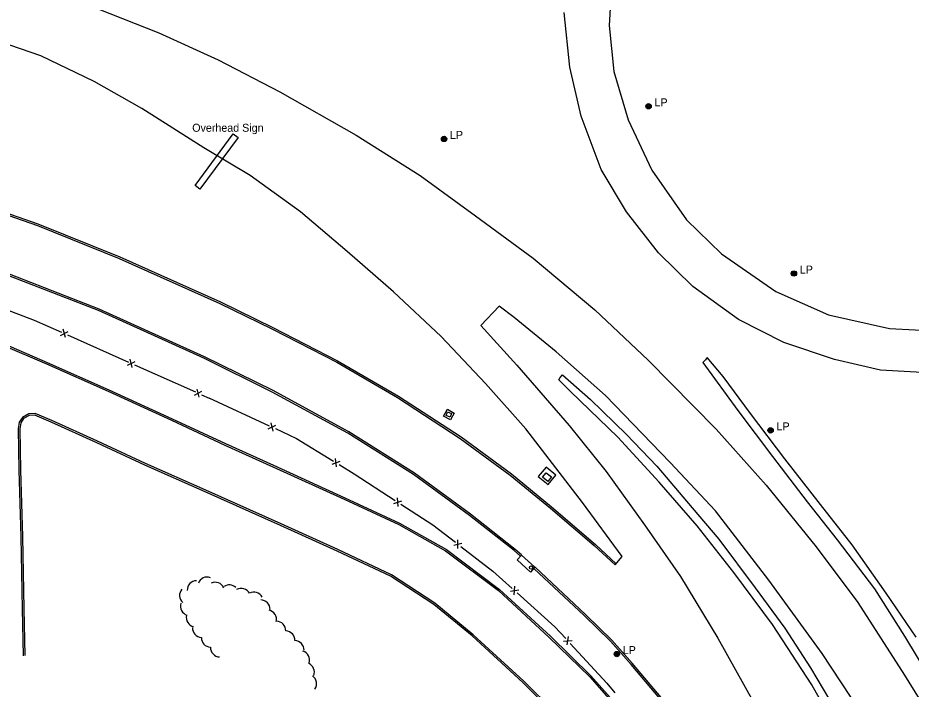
# Model space of a CAD drawing. Extents: x 2402803 to 2427059, y 6985292 to 6997652.
# Drawn here: x 2409847 to 2410383, y 6990734 to 6991137 of the extents above; entities that cross this region are included whole.
import ezdxf

# ---------------------------------------------------------------- set-up
doc = ezdxf.new("R2010")
doc.units = 0
for name, color, linetype in [('p_drainage conc drain', 7, 'Continuous'), ('p_road - paved curb', 7, 'Continuous'), ('p_road bridge end', 7, 'Continuous'), ('p_structure fence', 7, 'Continuous'), ('p_structure general', 7, 'Continuous'), ('p_structure slab', 7, 'Continuous'), ('p_utility manhole', 7, 'Continuous'), ('p_veg woods', 7, 'Continuous')]:
    doc.layers.add(name, color=color, linetype=linetype)

msp = doc.modelspace()

# ---------------------------------------------------------------- linework, layer by layer
at = {"layer": 'p_drainage conc drain'}
for points in [[(2410385.95, 6990765.01), (2410367.88, 6990791.33), (2410347.47, 6990820.33), (2410328.5, 6990844.65), (2410307.02, 6990871.93), (2410286.42, 6990899.25), (2410270.1, 6990921.45), (2410260.52, 6990932.93), (2410259.42, 6990931.49), (2410257.82, 6990929.89), (2410278.89, 6990901.06), (2410299.6, 6990873.52), (2410320.48, 6990846.26), (2410338.48, 6990823.43), (2410360.93, 6990794.02), (2410378.91, 6990765.6), (2410394.58, 6990739.35), (2410409.58, 6990714.45), (2410428.95, 6990679.47), (2410439.95, 6990658.34)], [(2410337, 6990711.74), (2410323.19, 6990736.28), (2410299.74, 6990772.58), (2410276.49, 6990803.81), (2410254.48, 6990831.87), (2410231.73, 6990857.94), (2410206.91, 6990885.03), (2410178.46, 6990912.45), (2410171.53, 6990919.39), (2410172.24, 6990920.85), (2410173.68, 6990922.56), (2410190.48, 6990907.59), (2410212.07, 6990886.58), (2410230.37, 6990867.67), (2410251.54, 6990842.56), (2410267.5, 6990823.78), (2410289.32, 6990794.59), (2410307.02, 6990770.36), (2410322.46, 6990746.62), (2410337.71, 6990720.97), (2410348.26, 6990703.87), (2410367.68, 6990670.05), (2410381, 6990646.19), (2410392.36, 6990622.75)]]:
    msp.add_lwpolyline(points, dxfattribs=at)
msp.add_lwpolyline([(2410159.18, 6990861.46), (2410165.11, 6990856.56), (2410169.74, 6990862.16), (2410163.81, 6990867.06)], close=True, dxfattribs=at)
at = {"layer": 'p_road - paved curb'}
for points in [[(2410333.69, 6991327.16), (2410301.13, 6991311.82), (2410272.51, 6991293.03), (2410249.78, 6991269.6), (2410234.01, 6991249.34), (2410220.26, 6991224.98), (2410209.1, 6991196.49), (2410203.41, 6991163.38), (2410201.64, 6991132.25), (2410204.46, 6991104.61), (2410213.18, 6991075.54), (2410227.19, 6991045.4), (2410248.1, 6991015.46), (2410269.02, 6990995.2), (2410301.61, 6990972.42), (2410333.31, 6990958.49), (2410369.9, 6990950.37), (2410400.69, 6990948.68), (2410441.15, 6990954)], [(2409958.48, 6991058.76), (2409921.24, 6991082.47), (2409892.77, 6991098.7), (2409860.76, 6991114), (2409811.76, 6991130.79), (2409777.16, 6991139.92), (2409733.65, 6991150.36), (2409687.64, 6991158.41), (2409620.41, 6991168.21), (2409538.35, 6991176.13), (2409466.75, 6991182.86), (2409387.9, 6991190.61), (2409307.54, 6991198.27), (2409228.34, 6991206.1), (2409136.28, 6991213.82), (2409061.47, 6991220.61), (2408995.11, 6991227.74), (2408917.94, 6991235.06), (2408860.08, 6991239.68), (2408805.26, 6991244.31), (2408731.99, 6991249.82)], [(2409963.13, 6991231.76), (2409918.41, 6991222.71), (2409877.49, 6991215.61), (2409841.73, 6991210.68), (2409804.4, 6991205.23), (2409782.58, 6991202.94), (2409782.3, 6991189.54), (2409782.21, 6991178.37), (2409812.41, 6991170.2), (2409854.49, 6991157.27), (2409887.87, 6991145.03), (2409931.48, 6991127.86), (2409967.15, 6991111.64)], [(2409288.04, 6991136.44), (2409329.46, 6991129.43), (2409375.04, 6991121.67), (2409431.9, 6991112.18), (2409486.05, 6991102.93), (2409542.72, 6991093.6), (2409593.42, 6991085.13), (2409638.49, 6991076.89), (2409688.69, 6991065.48), (2409749.01, 6991049.05), (2409801.41, 6991033.1), (2409858.99, 6991013.09), (2409908.04, 6990993.33), (2409949.76, 6990974.71), (2409968.5, 6990966.22)], [(2410449.01, 6990929.64), (2410430.3, 6990926.11), (2410396.39, 6990923.53), (2410364.53, 6990925.31), (2410336.96, 6990931.76), (2410306.48, 6990941.97), (2410279.23, 6990955.74), (2410251.91, 6990975.47), (2410231.37, 6990995.76), (2410212.02, 6991020.29), (2410196.91, 6991045.8), (2410184.93, 6991077.76), (2410178.16, 6991107.21), (2410174.59, 6991140.01)], [(2409287.87, 6991135.45), (2409329.29, 6991128.44), (2409374.87, 6991120.68), (2409431.73, 6991111.19), (2409485.88, 6991101.94), (2409542.56, 6991092.61), (2409593.25, 6991084.14), (2409638.29, 6991075.91), (2409688.45, 6991064.51), (2409748.73, 6991048.09), (2409801.1, 6991032.15), (2409858.64, 6991012.15), (2409907.65, 6990992.41), (2409949.35, 6990973.8), (2409968.09, 6990965.31)], [(2409967.15, 6991111.64), (2410004.08, 6991092.31), (2410049.98, 6991066.32), (2410088.31, 6991042.15), (2410121.57, 6991017.96), (2410156.07, 6990992.51), (2410193.12, 6990961.44), (2410225, 6990931.31), (2410265.79, 6990889.8), (2410295.88, 6990856.2), (2410325.88, 6990819.2), (2410350.89, 6990785.72), (2410378.92, 6990742.14), (2410399, 6990709.41), (2410419.09, 6990671.67), (2410433.47, 6990642.8), (2410449.48, 6990604.66)], [(2409958.98, 6990933.35), (2409895.72, 6990961.98), (2409838.26, 6990984.3), (2409794.04, 6990999.55), (2409744.84, 6991014.83), (2409704.87, 6991026.47), (2409653.17, 6991038.77), (2409604.37, 6991048.48), (2409558.94, 6991055.82), (2409514.17, 6991063.78), (2409474.6, 6991071.13), (2409433.97, 6991077.9), (2409391.6, 6991084.18), (2409391.29, 6991084.78), (2409335.03, 6991094.11), (2409330.82, 6991093.77), (2409324.4, 6991091.52), (2409318.9, 6991087.1), (2409315.33, 6991082.05)], [(2410205.21, 6990808.32), (2410209.55, 6990813.31), (2410185.71, 6990845.73), (2410151.67, 6990889.99), (2410127.47, 6990917.29), (2410100.96, 6990945.48), (2410072.2, 6990972.38), (2410044.4, 6990996.5), (2410016.45, 6991020.26), (2409986.28, 6991042.13), (2409958.48, 6991058.76)], [(2409958.57, 6990932.44), (2409895.33, 6990961.06), (2409837.92, 6990983.36), (2409793.73, 6990998.6), (2409744.55, 6991013.87), (2409736.57, 6991016.19)], [(2409968.09, 6990965.31), (2409999.37, 6990950.02), (2410038.23, 6990929.99), (2410074.74, 6990908.79), (2410112.26, 6990884.32), (2410142.38, 6990862.29), (2410166.45, 6990842.34), (2410192.72, 6990819.93), (2410205.21, 6990808.32)], [(2409968.53, 6990966.21), (2409999.82, 6990950.91), (2410038.71, 6990930.87), (2410075.26, 6990909.64), (2410112.83, 6990885.14), (2410142.99, 6990863.08), (2410167.09, 6990843.11), (2410193.39, 6990820.68), (2410205.89, 6990809.05)], [(2410433.72, 6990552.53), (2410433.42, 6990553.44), (2410410.27, 6990610.25), (2410381.74, 6990668.6), (2410352.26, 6990720.45), (2410329.53, 6990755.08), (2410297.43, 6990799.12), (2410265.48, 6990840.77), (2410238.2, 6990869.82), (2410199.43, 6990910.07), (2410169.95, 6990936.3), (2410144.7, 6990956.81), (2410135.76, 6990963.7), (2410124.59, 6990952), (2410146.3, 6990928.37), (2410177.75, 6990892.08), (2410199.85, 6990864.42), (2410222.85, 6990832.34), (2410244.41, 6990801.28), (2410266.98, 6990764.26), (2410288.07, 6990726.3), (2410307.71, 6990691.98), (2410304.95, 6990689.89)], [(2409837.84, 6990940.35), (2409864.16, 6990929.03), (2409901.12, 6990912.57), (2409939.09, 6990895.16), (2409971.12, 6990880.32)], [(2409838.22, 6990941.28), (2409864.56, 6990929.95), (2409901.53, 6990913.48), (2409939.51, 6990896.07), (2409971.54, 6990881.23)], [(2410148.4, 6990813.61), (2410144.72, 6990816.91), (2410117.94, 6990838.08), (2410084.26, 6990862.55), (2410044.92, 6990887.35), (2409999.54, 6990912.09), (2409958.54, 6990932.45)], [(2410149.07, 6990814.35), (2410145.36, 6990817.68), (2410118.54, 6990838.88), (2410084.82, 6990863.38), (2410045.43, 6990888.21), (2410000, 6990912.98), (2409958.98, 6990933.35)], [(2409959.72, 6990853.16), (2409923.52, 6990869.23), (2409894.73, 6990882.56), (2409867.19, 6990894.96), (2409857.31, 6990899.22), (2409853.47, 6990898.96), (2409849.67, 6990896.94), (2409847.76, 6990894.1), (2409847.16, 6990890.12), (2409847.56, 6990865.23), (2409848.65, 6990825.29), (2409849.59, 6990781.94), (2409850.11, 6990753.83)], [(2409959.31, 6990852.25), (2409923.11, 6990868.32), (2409894.31, 6990881.65), (2409866.79, 6990894.04), (2409857.14, 6990898.21), (2409853.75, 6990897.98), (2409850.36, 6990896.17), (2409848.72, 6990893.73), (2409848.16, 6990890.05), (2409848.56, 6990865.25), (2409849.65, 6990825.31), (2409850.59, 6990781.96), (2409851.11, 6990753.85)], [(2409971.12, 6990880.32), (2409999.92, 6990867.3), (2410042.72, 6990847.74), (2410075.39, 6990832.56), (2410103.44, 6990816.76), (2410135.22, 6990792.87), (2410165.76, 6990764.8), (2410190.06, 6990741.1), (2410211.52, 6990716.8), (2410234.94, 6990686.83), (2410256.96, 6990655.97), (2410275.54, 6990627.35), (2410293.08, 6990596.63), (2410307.09, 6990567.46), (2410317.31, 6990539.72), (2410325.51, 6990510.96), (2410329.77, 6990488.78), (2410332, 6990466.58), (2410332.6, 6990442.62), (2410333.56, 6990421.89)], [(2409971.53, 6990881.23), (2410000.33, 6990868.21), (2410043.14, 6990848.65), (2410075.85, 6990833.45), (2410103.99, 6990817.6), (2410135.86, 6990793.64), (2410166.45, 6990765.53), (2410190.78, 6990741.79), (2410212.29, 6990717.44), (2410235.74, 6990687.43), (2410257.79, 6990656.53), (2410276.39, 6990627.87), (2410293.97, 6990597.09), (2410308.01, 6990567.85), (2410318.26, 6990540.03), (2410326.48, 6990511.19), (2410330.76, 6990488.92), (2410333, 6990466.64), (2410333.48, 6990447.44)], [(2410063.96, 6990490.46), (2410061.79, 6990558.56), (2410060.86, 6990607.63), (2410059.57, 6990655.9), (2410058.78, 6990684.51), (2410059.9, 6990687.65), (2410063.39, 6990691.6), (2410067.26, 6990692.79), (2410118.06, 6990693.91), (2410159.61, 6990695.93), (2410165.82, 6990698.22), (2410169.82, 6990702.47), (2410171.8, 6990708.07), (2410170.95, 6990714.56), (2410167.83, 6990719.83), (2410149.85, 6990737.77), (2410119.48, 6990765.66), (2410096.57, 6990784.5), (2410070.57, 6990801.48), (2410038.42, 6990816.63), (2410004.54, 6990832.03), (2409959.31, 6990852.25)], [(2410064.96, 6990490.49), (2410062.79, 6990558.59), (2410061.86, 6990607.65), (2410060.57, 6990655.93), (2410059.78, 6990684.35), (2410060.78, 6990687.13), (2410063.95, 6990690.73), (2410067.42, 6990691.79), (2410118.1, 6990692.91), (2410159.81, 6990694.94), (2410166.39, 6990697.36), (2410170.69, 6990701.94), (2410172.82, 6990707.96), (2410171.92, 6990714.89), (2410168.63, 6990720.45), (2410150.54, 6990738.49), (2410120.14, 6990766.41), (2410097.16, 6990785.31), (2410071.06, 6990802.36), (2410038.84, 6990817.54), (2410004.95, 6990832.94), (2409959.72, 6990853.16)], [(2410379.94, 6990435.53), (2410374.27, 6990457.88), (2410368.81, 6990475.34), (2410363.34, 6990492.82), (2410357.13, 6990510.57), (2410350.92, 6990528.31), (2410342.97, 6990547.3), (2410335.03, 6990566.31), (2410327.11, 6990582.45), (2410319.2, 6990598.59), (2410310.83, 6990613.48), (2410302.46, 6990628.37), (2410290.76, 6990646.97), (2410279.07, 6990665.58), (2410266.64, 6990683.34), (2410254.23, 6990701.09), (2410240.71, 6990717.91), (2410214.82, 6990748.63), (2410202.52, 6990762.46), (2410186.76, 6990777.86), (2410156.53, 6990806.26)], [(2410384.78, 6990416.51), (2410381.02, 6990435.35), (2410375.23, 6990458.15), (2410369.76, 6990475.64), (2410364.29, 6990493.13), (2410358.07, 6990510.9), (2410351.85, 6990528.67), (2410343.89, 6990547.69), (2410335.94, 6990566.72), (2410328.01, 6990582.89), (2410320.09, 6990599.06), (2410311.7, 6990613.97), (2410303.32, 6990628.88), (2410291.61, 6990647.5), (2410279.9, 6990666.13), (2410267.46, 6990683.91), (2410255.03, 6990701.69), (2410241.48, 6990718.55), (2410215.58, 6990749.28), (2410203.24, 6990763.15), (2410187.45, 6990778.58), (2410157.21, 6990806.99)]]:
    msp.add_lwpolyline(points, dxfattribs=at)
at = {"layer": 'p_road bridge end'}
for points in [[(2410163.92, 6990863.67), (2410167.12, 6990861.14), (2410164.97, 6990858.43), (2410161.77, 6990860.96)], [(2410149.04, 6990814.24), (2410157.14, 6990806.96), (2410154.51, 6990804.03), (2410146.41, 6990811.31)]]:
    msp.add_lwpolyline(points, close=True, dxfattribs=at)
at = {"layer": 'p_structure fence'}
for p, q in [((2409872.49, 6990946.16), (2409877.04, 6990948.51)), ((2409875.41, 6990944.86), (2409874.12, 6990949.82)), ((2409876.76, 6990946.41), (2409913.26, 6990930.1)), ((2409915.56, 6990926.92), (2409914.27, 6990931.88)), ((2409912.64, 6990928.22), (2409917.2, 6990930.57)), ((2409916.91, 6990928.47), (2409953.42, 6990912.16)), ((2409952.8, 6990910.28), (2409957.35, 6990912.63)), ((2409955.72, 6990908.98), (2409954.43, 6990913.94)), ((2409957.07, 6990910.53), (2409961.78, 6990908.43)), ((2409961.47, 6990908.57), (2409997.77, 6990891.82)), ((2409997.12, 6990889.95), (2410001.7, 6990892.24)), ((2410000.03, 6990888.61), (2409998.8, 6990893.58)), ((2410035.4, 6990868.91), (2410040.22, 6990870.64)), ((2410038.13, 6990867.23), (2410037.49, 6990872.32)), ((2410072.41, 6990845.23), (2410077.28, 6990846.83)), ((2410075.09, 6990843.48), (2410074.6, 6990848.58)), ((2410108.39, 6990820.2), (2410113.36, 6990821.43)), ((2410110.93, 6990818.26), (2410110.82, 6990823.38)), ((2410142.39, 6990792.59), (2410147.45, 6990793.41)), ((2410144.77, 6990790.44), (2410145.07, 6990795.56)), ((2410174.31, 6990762.62), (2410179.42, 6990762.98)), ((2410176.48, 6990760.27), (2410177.25, 6990765.33))]:
    msp.add_line(p, q, dxfattribs=at)
for points in [[(2409836.06, 6990963.04), (2409856.66, 6990955.39), (2409873.11, 6990948.04)], [(2410001.4, 6990890.15), (2410014.01, 6990884.33), (2410036.26, 6990870.69)], [(2410039.67, 6990868.6), (2410048.75, 6990863.03), (2410073.32, 6990846.99)], [(2410076.67, 6990844.8), (2410095.79, 6990832.32), (2410109.43, 6990821.89)], [(2410112.6, 6990819.46), (2410131.94, 6990804.66), (2410143.56, 6990794.18)], [(2410146.53, 6990791.5), (2410169.17, 6990771.1), (2410175.63, 6990764.1)], [(2410178.34, 6990761.16), (2410200.34, 6990737.31), (2410205.16, 6990731.5)]]:
    msp.add_lwpolyline(points, dxfattribs=at)
at = {"layer": 'p_structure general'}
msp.add_lwpolyline([(2409953.2, 6991036.09), (2409976.18, 6991067.19), (2409979.15, 6991064.99), (2409956.17, 6991033.89)], close=True, dxfattribs=at)
msp.add_circle((2410154.8, 6990806.75), 1, dxfattribs=at)
at = {"layer": 'p_structure slab'}
msp.add_lwpolyline([(2410104.63, 6990901.77), (2410108.74, 6990899.44), (2410106.46, 6990895.41), (2410102.35, 6990897.74)], close=True, dxfattribs=at)
at = {"layer": 'p_utility manhole'}
msp.add_lwpolyline([(2410104.74, 6990900.25), (2410107.13, 6990899.24), (2410106.21, 6990897.06), (2410103.82, 6990898.07)], close=True, dxfattribs=at)
for centre, radius in [((2410225.31, 6991083.7), 1.6), ((2410225.31, 6991083.7), 1.3), ((2410225.31, 6991083.7), 1), ((2410225.31, 6991083.7), 0.539), ((2410225.31, 6991083.7), 0.192), ((2410102.59, 6991064.13), 1.6), ((2410102.59, 6991064.13), 1.3), ((2410102.59, 6991064.13), 1), ((2410102.59, 6991064.13), 0.539), ((2410102.59, 6991064.13), 0.192), ((2410312.52, 6990983.31), 1.6), ((2410312.52, 6990983.31), 1.3), ((2410312.52, 6990983.31), 1), ((2410312.52, 6990983.31), 0.539), ((2410312.52, 6990983.31), 0.192), ((2410298.54, 6990889.13), 1.6), ((2410298.54, 6990889.13), 1.3), ((2410298.54, 6990889.13), 1), ((2410298.54, 6990889.13), 0.539), ((2410298.54, 6990889.13), 0.192), ((2410206.27, 6990754.79), 1.6), ((2410206.27, 6990754.79), 1.3), ((2410206.27, 6990754.79), 1), ((2410206.27, 6990754.79), 0.539), ((2410206.27, 6990754.79), 0.192)]:
    msp.add_circle(centre, radius, dxfattribs=at)
at = {"layer": 'p_veg woods'}
for centre, start, end in [((2409954.17, 6990793.19), 91.6022, 181.6022), ((2409960.49, 6990795.38), 69.4936, 159.4936), ((2409965.27, 6990792.27), 24.6445, 114.6445), ((2409949.59, 6990790.06), 139.6201, 229.6201), ((2409973.78, 6990790.67), 46.4287, 123.8123), ((2409980.9, 6990788.54), 28.9136, 118.9136), ((2409988.58, 6990786.32), 28.9136, 118.9136), ((2409992.54, 6990781.69), 358.7109, 88.7109), ((2409950.04, 6990783.6), 162.843, 252.843), ((2409953.63, 6990776.79), 167.2394, 257.2394), ((2409996.43, 6990775.59), 347.4959, 77.4959), ((2410001.99, 6990768.89), 358.0218, 88.0218), ((2409957.35, 6990770.44), 176.9691, 266.9691), ((2410007.49, 6990763.05), 358.2962, 88.2962), ((2409962.7, 6990764.58), 177.9098, 267.9098), ((2410012.96, 6990757.22), 358.2132, 88.2132), ((2409968.15, 6990758.72), 177.9098, 267.9098), ((2410016.33, 6990751.13), 343.2008, 73.2008), ((2410019.14, 6990743.99), 338.2622, 68.2622), ((2410020.48, 6990736.96), 325.7682, 55.7682)]:
    msp.add_arc(centre, 5.65, start, end, dxfattribs=at)

# ---------------------------------------------------------------- texts
at = {"layer": 'p_structure general'}
msp.add_text('Overhead Sign', height=4.8, dxfattribs=at).set_placement((2409951.52, 6991068.42))
at = {"layer": 'p_utility manhole'}
for p in [(2410225.31, 6991083.7), (2410102.59, 6991064.13), (2410312.52, 6990983.31), (2410298.54, 6990889.13), (2410206.27, 6990754.79)]:
    msp.add_text('  LP', height=4.8, dxfattribs=at).set_placement(p)

doc.saveas('drawing.dxf')
